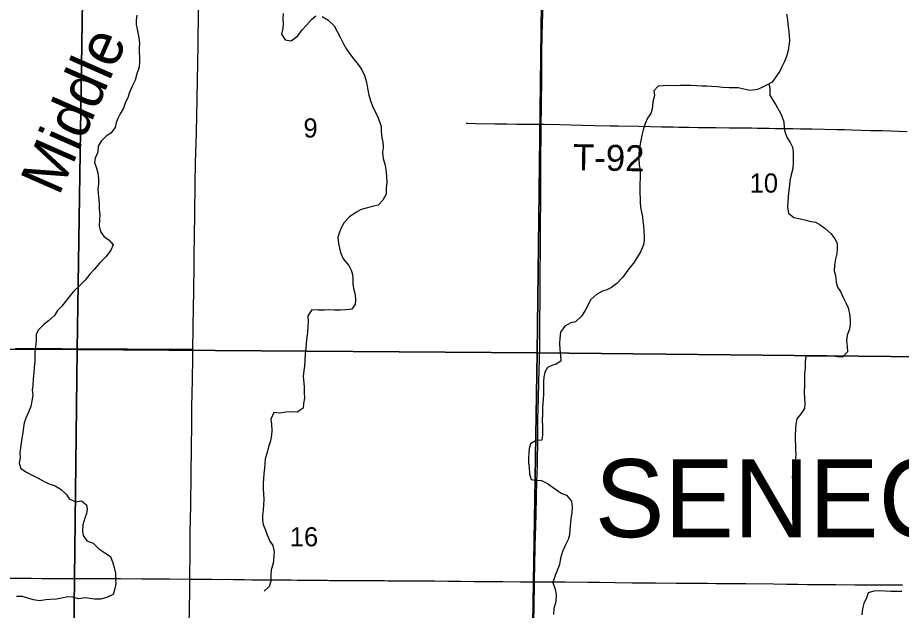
# Model space of a CAD drawing. Extents: x 0 to 34, y 0 to 22.
# Drawn here: x 3.385 to 4.352, y 16.121 to 16.769 of the extents above; entities that cross this region are included whole.
import ezdxf

# ---------------------------------------------------------------- set-up
doc = ezdxf.new("R2010")
doc.units = 0
for name, color, linetype in [('GM_X_County_Road', 7, 'Continuous'), ('GM_X_Minor_River', 7, 'Continuous'), ('GM_X_Minor_River_Text', 7, 'Continuous'), ('GM_X_Section', 7, 'Continuous'), ('GM_X_Section_Text', 7, 'Continuous'), ('GM_X_Township_Road', 7, 'Continuous'), ('GM_X_Township_Road_Text', 7, 'Continuous'), ('GM_X_Township_Text', 7, 'Continuous')]:
    doc.layers.add(name, color=color, linetype=linetype)

msp = doc.modelspace()

# ---------------------------------------------------------------- linework, layer by layer
at = {"layer": 'GM_X_County_Road'}
for points in [[(3.57701, 16.40666), (3.5774, 16.42935), (3.57779, 16.4539), (3.57795, 16.46788), (3.57808, 16.4769), (3.57833, 16.4915), (3.57861, 16.51294), (3.57874, 16.52724), (3.57879, 16.53283), (3.57904, 16.5521), (3.57923, 16.56453), (3.57943, 16.57727), (3.57968, 16.58815), (3.58007, 16.61021), (3.58038, 16.62202), (3.58088, 16.64252), (3.58137, 16.66334), (3.58158, 16.67856), (3.58212, 16.70311), (3.58242, 16.7171), (3.58268, 16.74071), (3.58288, 16.75159), (3.58312, 16.76464), (3.58337, 16.77956)], [(3.57378, 16.15544), (3.57387, 16.16146), (3.57403, 16.1798), (3.57428, 16.20839), (3.57444, 16.21927), (3.57472, 16.23791), (3.57518, 16.26837), (3.5756, 16.30163), (3.57589, 16.32182), (3.57596, 16.33549), (3.57596, 16.34233), (3.57635, 16.35943), (3.57655, 16.37185), (3.57687, 16.39827), (3.57701, 16.40666)], [(3.56705, 15.65553), (3.56708, 15.65832), (3.56721, 15.67293), (3.56731, 15.68878), (3.56753, 15.71395), (3.56784, 15.74876), (3.56804, 15.77984), (3.56848, 15.8044), (3.5689, 15.83081), (3.56922, 15.85443), (3.56997, 15.89669), (3.57019, 15.93026), (3.57033, 15.93586), (3.5705, 15.94206), (3.57103, 15.97686), (3.57133, 15.99458), (3.5715, 16.00763), (3.57164, 16.02286), (3.57212, 16.04648), (3.57266, 16.07631), (3.573, 16.10552), (3.57357, 16.14157), (3.57378, 16.15544)]]:
    msp.add_lwpolyline(points, dxfattribs=at)
at = {"layer": 'GM_X_Minor_River'}
for points in [[(3.51575, 16.77193), (3.51499, 16.76662), (3.51499, 16.7617), (3.51631, 16.75658), (3.51763, 16.74919), (3.51858, 16.74161), (3.51839, 16.7363), (3.51839, 16.73137), (3.51858, 16.72606), (3.51877, 16.72095), (3.51839, 16.71507), (3.51593, 16.70787), (3.51385, 16.70104), (3.51082, 16.69422), (3.50723, 16.68663), (3.5059, 16.68171), (3.50344, 16.67697), (3.50117, 16.67014), (3.49758, 16.66407), (3.49493, 16.65915), (3.49323, 16.65441), (3.49191, 16.64929), (3.48737, 16.64284), (3.48226, 16.63962), (3.47659, 16.63412), (3.47356, 16.62881), (3.47318, 16.62218), (3.47034, 16.61573), (3.46959, 16.61099), (3.47129, 16.60568), (3.47318, 16.59943), (3.47393, 16.59299), (3.47393, 16.58711), (3.47299, 16.58199), (3.47337, 16.57687), (3.47412, 16.57043), (3.4745, 16.56512), (3.47469, 16.55962), (3.47526, 16.55451), (3.47488, 16.54787), (3.47469, 16.54181), (3.4762, 16.53555), (3.47998, 16.52968), (3.48509, 16.52646), (3.49001, 16.52096), (3.48736, 16.51489), (3.48206, 16.50826), (3.47507, 16.50067), (3.46901, 16.49404), (3.46429, 16.48892), (3.45937, 16.48228), (3.45351, 16.47659), (3.44651, 16.46976), (3.44159, 16.46388), (3.43781, 16.45877)], [(3.67574, 16.77388), (3.67536, 16.76801), (3.67573, 16.76327), (3.67554, 16.75739), (3.67403, 16.75133), (3.678, 16.74488), (3.68462, 16.74375), (3.69181, 16.74944), (3.69654, 16.75588), (3.70145, 16.761), (3.70675, 16.76707), (3.71167, 16.77124)], [(3.71847, 16.77049), (3.72471, 16.76689), (3.73152, 16.76025), (3.73474, 16.754), (3.73852, 16.74699), (3.74211, 16.73998), (3.74514, 16.73486), (3.74948, 16.72861), (3.75308, 16.72387), (3.7578, 16.718), (3.7614, 16.71288), (3.76461, 16.70587), (3.76688, 16.69886), (3.76801, 16.69203), (3.76952, 16.68445), (3.7716, 16.67763), (3.7735, 16.67251), (3.77576, 16.66758), (3.77917, 16.66095), (3.78295, 16.65034), (3.78314, 16.64465), (3.7837, 16.63783), (3.78465, 16.63309), (3.78503, 16.62759), (3.78446, 16.62191), (3.78502, 16.61527), (3.7871, 16.60902), (3.78824, 16.60333), (3.78881, 16.59575), (3.78918, 16.58949), (3.78843, 16.58286), (3.78861, 16.57623), (3.78483, 16.56978), (3.77954, 16.56428), (3.77311, 16.56276), (3.768, 16.56143), (3.761, 16.55954), (3.75514, 16.55612), (3.74852, 16.55138), (3.74247, 16.54531), (3.73925, 16.53963)], [(4.22622, 16.77285), (4.22751, 16.76734), (4.22785, 16.76184), (4.22857, 16.75709), (4.22908, 16.74988), (4.22942, 16.74399), (4.229, 16.73831), (4.22801, 16.73338), (4.22625, 16.72657), (4.22394, 16.72127), (4.22162, 16.71636), (4.21893, 16.71088), (4.2147, 16.70465), (4.21049, 16.6988), (4.20458, 16.69524), (4.19944, 16.69282), (4.19449, 16.69058), (4.1867, 16.68969), (4.1795, 16.69088), (4.17325, 16.69244), (4.16851, 16.69267), (4.16358, 16.69252), (4.15656, 16.69276), (4.15049, 16.69356), (4.14442, 16.6938), (4.1393, 16.69422), (4.13361, 16.69445), (4.1283, 16.69468), (4.12166, 16.69492), (4.1099, 16.69501), (4.10478, 16.69485), (4.09681, 16.6951), (4.0913, 16.69458), (4.0858, 16.69443), (4.08102, 16.68934), (4.08193, 16.68421), (4.08017, 16.67702), (4.07954, 16.66925), (4.0778, 16.66433), (4.07434, 16.65923), (4.07183, 16.65337), (4.0697, 16.64675), (4.06813, 16.64069), (4.06695, 16.63482), (4.06596, 16.62895), (4.06495, 16.62118), (4.06491, 16.61511), (4.06505, 16.60847), (4.06614, 16.60201), (4.06627, 16.59404), (4.06603, 16.5876), (4.0658, 16.58285), (4.06595, 16.57735), (4.0661, 16.57185), (4.06625, 16.56635), (4.06696, 16.5597), (4.0688, 16.55172), (4.06933, 16.54641), (4.06986, 16.54166), (4.0702, 16.53597), (4.07073, 16.53046), (4.07069, 16.52572), (4.06971, 16.5208), (4.06661, 16.51323), (4.06335, 16.50757), (4.05912, 16.50096), (4.0551, 16.49606), (4.05089, 16.49078), (4.04725, 16.48568), (4.04074, 16.47871), (4.03502, 16.4742), (4.02988, 16.47178), (4.02493, 16.4703), (4.01845, 16.46655), (4.01177, 16.46091), (4.00868, 16.45391), (4.00599, 16.449), (4.00196, 16.44277), (3.99547, 16.43656), (3.99052, 16.43546), (3.98367, 16.4321)], [(4.20701, 16.69671), (4.20816, 16.69218), (4.2081, 16.6846), (4.21148, 16.67888), (4.21466, 16.67374), (4.21841, 16.66726), (4.22084, 16.6625), (4.22325, 16.65546), (4.22378, 16.6492), (4.2245, 16.64426), (4.22711, 16.63779), (4.23029, 16.63284), (4.23272, 16.6277), (4.23344, 16.62257), (4.23359, 16.61745), (4.23374, 16.611), (4.2333, 16.60417), (4.23155, 16.59755), (4.22998, 16.59092), (4.22957, 16.58618), (4.22877, 16.5805), (4.22815, 16.57386), (4.22772, 16.56742), (4.2273, 16.56249), (4.22858, 16.55546), (4.23442, 16.55067), (4.24124, 16.54929), (4.24636, 16.54831), (4.25147, 16.54675), (4.2581, 16.54556), (4.26302, 16.54287), (4.26811, 16.53904), (4.27509, 16.53292), (4.27922, 16.52757), (4.28165, 16.52281), (4.2816, 16.51636), (4.28118, 16.51124), (4.28, 16.50556), (4.27862, 16.49818), (4.27858, 16.49249), (4.27968, 16.48736), (4.28057, 16.47995), (4.28205, 16.47463), (4.28543, 16.46967), (4.28842, 16.46339), (4.29159, 16.45672), (4.29384, 16.45197), (4.29512, 16.44532), (4.29583, 16.43905), (4.29598, 16.43431), (4.29518, 16.42862), (4.29267, 16.42219), (4.29186, 16.41575), (4.29258, 16.41005), (4.2931, 16.40379), (4.28756, 16.39795), (4.28187, 16.39856), (4.27694, 16.39898), (4.27087, 16.39921), (4.26461, 16.39926), (4.25948, 16.3993), (4.25379, 16.39915), (4.24734, 16.39901), (4.24672, 16.39256), (4.24667, 16.38592), (4.24606, 16.38043), (4.24583, 16.37398), (4.24578, 16.36715), (4.24554, 16.36032), (4.24605, 16.35254), (4.2462, 16.34761), (4.24578, 16.34192), (4.24233, 16.33663), (4.23773, 16.33079), (4.23655, 16.32491), (4.23613, 16.3198), (4.2357, 16.31221), (4.23566, 16.30709), (4.236, 16.30234), (4.23616, 16.29722), (4.23649, 16.29134), (4.23588, 16.28527), (4.23508, 16.28034), (4.23409, 16.27352), (4.23233, 16.26689), (4.23361, 16.26006), (4.23585, 16.25511), (4.23827, 16.24883), (4.24012, 16.24236), (4.24007, 16.23515), (4.24001, 16.22795), (4.23921, 16.22188)], [(3.73925, 16.53963), (3.73698, 16.53375), (3.73547, 16.52882), (3.73623, 16.52219), (3.73736, 16.51726), (3.7385, 16.51233), (3.74133, 16.5057), (3.74757, 16.49812), (3.75003, 16.493), (3.75154, 16.48826), (3.75211, 16.48333), (3.75192, 16.4784), (3.75268, 16.47328), (3.75438, 16.46665), (3.75495, 16.46077), (3.75438, 16.45585), (3.75079, 16.45054), (3.74417, 16.44997), (3.73868, 16.44958), (3.73188, 16.44939), (3.72582, 16.44996), (3.72091, 16.44958), (3.7141, 16.44939), (3.70729, 16.44995), (3.70275, 16.44313), (3.70313, 16.43706), (3.70294, 16.43194), (3.70256, 16.42493), (3.70143, 16.41753), (3.70105, 16.4128), (3.70067, 16.40749), (3.69991, 16.40199), (3.69954, 16.3946), (3.69897, 16.38815), (3.6984, 16.38341), (3.69765, 16.37697), (3.6984, 16.37014), (3.69878, 16.3654), (3.69878, 16.35896), (3.69897, 16.35308), (3.69803, 16.34739), (3.69765, 16.34246), (3.69103, 16.3381), (3.68611, 16.33848), (3.67874, 16.33791), (3.67212, 16.33696), (3.6655, 16.33752), (3.66228, 16.33013), (3.66304, 16.32482), (3.66323, 16.318), (3.66304, 16.31269), (3.6621, 16.30643), (3.65983, 16.29998), (3.65813, 16.29373), (3.65604, 16.2869), (3.65567, 16.28197), (3.65548, 16.27685), (3.65472, 16.27041), (3.65434, 16.2651), (3.65397, 16.26036), (3.65397, 16.2541), (3.65416, 16.24861), (3.65472, 16.24254), (3.65435, 16.23647), (3.65378, 16.23097), (3.65321, 16.2251), (3.65321, 16.21979), (3.65378, 16.21505), (3.65643, 16.20879), (3.65832, 16.20387), (3.66135, 16.19685), (3.66437, 16.19211), (3.66607, 16.1851), (3.66494, 16.17259), (3.66286, 16.16576), (3.66248, 16.15988), (3.66229, 16.15325), (3.66059, 16.14718), (3.65492, 16.14244)], [(3.43781, 16.45877), (3.43365, 16.45365), (3.42911, 16.4489), (3.42589, 16.4436), (3.41928, 16.43772), (3.41398, 16.43392), (3.40774, 16.42767), (3.40585, 16.42274), (3.40585, 16.41591), (3.4049, 16.40947), (3.40434, 16.40416), (3.40434, 16.39866), (3.40415, 16.39316), (3.40358, 16.38691), (3.4032, 16.38141), (3.40226, 16.37439), (3.40207, 16.367), (3.40131, 16.36188), (3.40207, 16.35676), (3.40112, 16.35013), (3.39999, 16.34406), (3.39734, 16.3378), (3.39432, 16.33136), (3.39261, 16.32643), (3.39186, 16.32169), (3.3911, 16.31524), (3.39016, 16.30956), (3.38921, 16.30425), (3.38845, 16.29932), (3.38789, 16.29325), (3.38808, 16.28832), (3.38713, 16.28206), (3.38883, 16.27619), (3.39508, 16.27221), (3.40113, 16.26918), (3.40775, 16.26596), (3.41455, 16.26198), (3.41985, 16.25952), (3.42647, 16.25743), (3.4329, 16.25327), (3.43895, 16.24796), (3.4416, 16.24322), (3.44897, 16.24), (3.45521, 16.24095), (3.46089, 16.23678), (3.46146, 16.23204), (3.4607, 16.2273), (3.459, 16.22199), (3.45673, 16.2146), (3.45635, 16.20796), (3.45692, 16.20322), (3.46108, 16.19735), (3.46808, 16.1947), (3.47413, 16.18863), (3.48075, 16.18408), (3.48699, 16.18011), (3.48945, 16.17328), (3.49134, 16.16684), (3.49229, 16.16191), (3.49229, 16.15622), (3.49266, 16.15034), (3.49172, 16.14522), (3.48983, 16.13859), (3.48283, 16.13517), (3.47621, 16.13346), (3.46941, 16.13346), (3.46449, 16.13441), (3.45957, 16.13497), (3.45201, 16.13402), (3.44577, 16.13573), (3.44047, 16.13591), (3.43329, 16.13477), (3.42799, 16.13363), (3.42118, 16.13325), (3.41627, 16.13287), (3.40946, 16.13154), (3.40284, 16.13287), (3.39641, 16.13457), (3.39055, 16.13628), (3.38431, 16.13627)], [(3.98367, 16.4321), (3.97907, 16.4253), (3.97825, 16.41829), (3.97784, 16.41336), (3.97836, 16.40634), (3.97925, 16.3995), (3.97959, 16.39381), (3.97425, 16.39043), (3.9695, 16.38895), (3.96474, 16.38671), (3.96205, 16.38161), (3.96106, 16.37649), (3.96064, 16.37099), (3.96041, 16.36492), (3.96054, 16.35772), (3.96012, 16.35165), (3.95949, 16.34349), (3.95925, 16.33629), (3.959, 16.32851), (3.95934, 16.32301), (3.95927, 16.31314), (3.95866, 16.30746), (3.95239, 16.30693), (3.94648, 16.30318), (3.94474, 16.29808), (3.94451, 16.29333), (3.94409, 16.28783), (3.94425, 16.2829), (3.94478, 16.27758), (3.9451, 16.27037), (3.94696, 16.26429), (3.95169, 16.26349), (3.95833, 16.26307), (3.96476, 16.25998), (3.96986, 16.25634), (3.97477, 16.25308), (3.97967, 16.24944), (3.98554, 16.24731), (3.99099, 16.24062), (3.99189, 16.23436), (3.99147, 16.22791), (3.99047, 16.22185), (3.98987, 16.21711), (3.98944, 16.21009), (3.98882, 16.20383), (3.98765, 16.19891), (3.98437, 16.19211), (3.98129, 16.18568), (3.97915, 16.17849), (3.97796, 16.17147), (3.97622, 16.16656), (3.97332, 16.15937), (3.97061, 16.15161), (3.9734, 16.14438), (3.9745, 16.13849), (3.97406, 16.13052), (3.97173, 16.12314), (3.97149, 16.11688)], [(4.35227, 16.14173), (4.34658, 16.14177), (4.34032, 16.14201), (4.33406, 16.14244), (4.32799, 16.14267), (4.32192, 16.14215), (4.31564, 16.1403), (4.31371, 16.13481), (4.31101, 16.12895), (4.30945, 16.12289), (4.30883, 16.11625)]]:
    msp.add_lwpolyline(points, dxfattribs=at)
at = {"layer": 'GM_X_Section'}
for points in [[(2.95082, 16.90639), (3.45803, 16.9079), (3.45049, 16.40627), (2.94559, 16.40739)], [(3.45803, 16.9079), (3.95972, 16.90301), (3.95367, 16.40288), (3.45049, 16.40627)], [(3.95972, 16.90301), (4.4534, 16.89398), (4.44567, 16.39783), (3.95367, 16.40288)], [(2.94559, 16.40739), (3.45049, 16.40627), (3.44486, 15.90652), (2.94053, 15.90764)], [(3.45049, 16.40627), (3.95367, 16.40288), (3.94571, 15.90144), (3.44486, 15.90652)], [(4.44567, 16.39783), (4.44832, 15.89782), (3.94571, 15.90144), (3.95367, 16.40288)]]:
    msp.add_lwpolyline(points, close=True, dxfattribs=at)
at = {"layer": 'GM_X_Township_Road'}
for points in [[(3.95808, 16.65268), (3.95826, 16.67146), (3.9586, 16.70689), (3.95883, 16.7305), (3.95915, 16.7507), (3.95963, 16.77339), (3.95977, 16.78924), (3.95988, 16.81069), (3.96012, 16.83306), (3.96065, 16.86258), (3.96075, 16.8803), (3.96084, 16.88868), (3.9611, 16.89955), (3.96116, 16.9023)], [(3.8758, 16.65391), (3.8778, 16.65385)], [(3.8778, 16.65385), (3.88625, 16.65359), (3.90749, 16.65315), (3.91414, 16.65309), (3.92052, 16.65302), (3.93119, 16.65291), (3.93874, 16.65283), (3.94601, 16.65275), (3.95463, 16.65268), (3.95808, 16.65268)], [(3.95069, 16.15239), (3.95072, 16.15655), (3.95094, 16.16898), (3.9514, 16.19135), (3.95174, 16.20315), (3.95203, 16.2131), (3.95239, 16.22677), (3.95279, 16.24509), (3.95339, 16.26249), (3.95357, 16.27057), (3.95385, 16.28051), (3.95409, 16.29294), (3.95429, 16.29697), (3.9544, 16.30941), (3.9545, 16.33054), (3.95501, 16.3526), (3.95548, 16.37092), (3.95613, 16.39547), (3.95645, 16.40821), (3.95669, 16.42718), (3.95668, 16.44023), (3.9567, 16.45764), (3.95687, 16.47442), (3.95703, 16.49524), (3.95709, 16.51016), (3.95726, 16.5316), (3.95738, 16.54932), (3.95742, 16.5633), (3.95747, 16.58382), (3.95759, 16.60495), (3.95775, 16.62049), (3.95785, 16.63665), (3.95806, 16.65032), (3.95808, 16.65268)], [(3.95808, 16.65268), (3.96115, 16.65268), (3.97825, 16.65228), (3.99005, 16.65199), (4.01616, 16.65136), (4.03325, 16.65103), (4.04227, 16.65084), (4.06495, 16.65044), (4.07738, 16.65029), (4.08948, 16.65003), (4.10216, 16.64975), (4.10835, 16.64966), (4.11979, 16.64948), (4.12968, 16.64926), (4.13772, 16.64913), (4.14235, 16.64912), (4.14884, 16.64904), (4.16397, 16.64884), (4.17015, 16.64882), (4.17446, 16.64877), (4.17971, 16.64873), (4.18372, 16.64867), (4.18835, 16.64862), (4.19421, 16.64849), (4.19729, 16.64847), (4.20098, 16.64839), (4.20744, 16.64827), (4.21358, 16.64813), (4.21695, 16.64805), (4.23308, 16.64787), (4.24147, 16.64778), (4.24644, 16.64774), (4.25452, 16.6477), (4.28182, 16.64705), (4.28953, 16.64679), (4.29787, 16.64658), (4.31829, 16.64594), (4.33072, 16.64574), (4.35806, 16.64489)], [(3.38308, 16.40764), (3.3896, 16.40759), (3.39582, 16.40755), (3.41261, 16.40751), (3.43343, 16.40739), (3.46825, 16.40714), (3.49031, 16.40706), (3.50554, 16.40704), (3.52139, 16.40695), (3.53072, 16.40698), (3.57423, 16.40668), (3.57701, 16.40666)], [(3.373, 16.15658), (3.39257, 16.15639), (3.40034, 16.15629), (3.41184, 16.15622), (3.42146, 16.15623), (3.43323, 16.1562), (3.44192, 16.15618), (3.4562, 16.15609), (3.46273, 16.15609), (3.47049, 16.1561), (3.48353, 16.15613), (3.49807, 16.15611), (3.5213, 16.1559), (3.52935, 16.15577), (3.53338, 16.15573), (3.53741, 16.15577), (3.54083, 16.15569), (3.54362, 16.15567), (3.54797, 16.1556), (3.55139, 16.1556), (3.57378, 16.15544)], [(3.57378, 16.15544), (3.59759, 16.15526), (3.60878, 16.15517), (3.61468, 16.15521), (3.62121, 16.15507), (3.62431, 16.15508), (3.63332, 16.15501), (3.6414, 16.15482), (3.64669, 16.15483), (3.65477, 16.15471), (3.6616, 16.15479), (3.66782, 16.15463), (3.6731, 16.15466), (3.67993, 16.15453), (3.6846, 16.15453), (3.69112, 16.15441), (3.69609, 16.15439), (3.70168, 16.15423), (3.70417, 16.15424), (3.71132, 16.15412), (3.71753, 16.15416), (3.72126, 16.15412), (3.72405, 16.15417), (3.72653, 16.15407), (3.72838, 16.15407), (3.73148, 16.15398), (3.73427, 16.15391), (3.73613, 16.15391), (3.73737, 16.15392), (3.73796, 16.15392)], [(3.73796, 16.15392), (3.74513, 16.15395), (3.7473, 16.15399), (3.7504, 16.15394), (3.75256, 16.15392), (3.75566, 16.15387), (3.75813, 16.15386), (3.76309, 16.15378), (3.76806, 16.15384), (3.77148, 16.1539), (3.77613, 16.15385), (3.78048, 16.15389), (3.78669, 16.15375), (3.79042, 16.15367), (3.79166, 16.15366), (3.79632, 16.15368), (3.80067, 16.15358), (3.80502, 16.15369), (3.80999, 16.15362), (3.81341, 16.15367), (3.81962, 16.15362), (3.82521, 16.15364), (3.82924, 16.15352), (3.83359, 16.15357), (3.83794, 16.15345), (3.84167, 16.15339), (3.85597, 16.15323), (3.87026, 16.15307), (3.88456, 16.15293), (3.90227, 16.15276), (3.91595, 16.15269), (3.93522, 16.15252), (3.94299, 16.15252), (3.95069, 16.15239)], [(3.95002, 16.10403), (3.95045, 16.13014), (3.95065, 16.14537), (3.95069, 16.15239)], [(3.95069, 16.15239), (3.95106, 16.15238), (3.95914, 16.15234), (3.97313, 16.15231), (3.98432, 16.15229), (4.00887, 16.15221), (4.01291, 16.15218), (4.02192, 16.15207), (4.03869, 16.15178), (4.05765, 16.15147), (4.08283, 16.15131), (4.10552, 16.15113), (4.12907, 16.15089), (4.13994, 16.15091), (4.14924, 16.15082)], [(4.14924, 16.15082), (4.14926, 16.15082), (4.16386, 16.15067), (4.18189, 16.15052), (4.21204, 16.15032), (4.22632, 16.15007), (4.23875, 16.14977), (4.2487, 16.1496), (4.26456, 16.14951), (4.28072, 16.14949), (4.30092, 16.14926), (4.309, 16.14925), (4.3149, 16.14923), (4.32764, 16.14918), (4.35313, 16.14909)]]:
    msp.add_lwpolyline(points, dxfattribs=at)

# ---------------------------------------------------------------- texts
at = {"layer": 'GM_X_Minor_River_Text'}
msp.add_text('Middle', height=0.047364, rotation=66.29293, dxfattribs=at).set_placement((3.43048, 16.5733))
at = {"layer": 'GM_X_Section_Text'}
for s, height, p in [('9', 0.02093, (3.698, 16.63816)), ('10', 0.020928, (4.18591, 16.57796)), ('16', 0.020928, (3.683, 16.19129))]:
    msp.add_text(s, height=height, rotation=0.00001, dxfattribs=at).set_placement(p)
at = {"layer": 'GM_X_Township_Road_Text'}
msp.add_text('T-92', height=0.028409, rotation=358.94378, dxfattribs=at).set_placement((3.99261, 16.60259))
at = {"layer": 'GM_X_Township_Text'}
msp.add_text('SENECA', height=0.085227, rotation=0.00001, dxfattribs=at).set_placement((4.01669, 16.20129))

doc.saveas('drawing.dxf')
